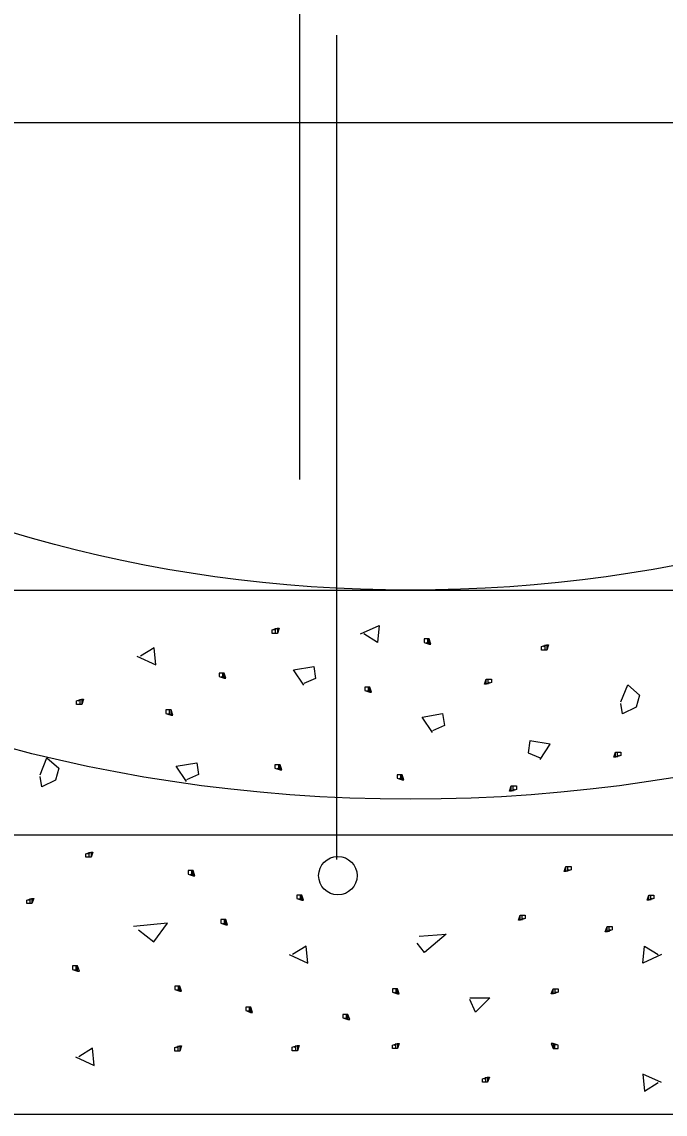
# Model space of a CAD drawing. Extents: x 2133490 to 2172050, y 2138301 to 2145980.
# Drawn here: x 2140665 to 2140718, y 2142215.3 to 2142305.2 of the extents above; entities that cross this region are included whole.
import ezdxf

# ---------------------------------------------------------------- set-up
doc = ezdxf.new("R2010")
doc.units = 0
for name, color, linetype in [('Level 40', 7, 'Continuous'), ('ROW_EX_Private Boundary Items', 7, 'Continuous'), ('ROW_PR_Notes', 7, 'Continuous')]:
    doc.layers.add(name, color=color, linetype=linetype)

msp = doc.modelspace()

# ---------------------------------------------------------------- linework, layer by layer
at = {"layer": 'Level 40'}
for major_axis, ratio in [((-97.152, 0), 0.734375), ((-79.948, 0), 0.677215)]:
    msp.add_ellipse((2140697.017, 2142312.551), major_axis=major_axis, ratio=ratio, dxfattribs=at)
at = {"layer": 'ROW_EX_Private Boundary Items'}
msp.add_circle((2140691.036, 2142234.921), 1.581, dxfattribs=at)
at = {"layer": 'ROW_PR_Notes'}
for p, q in [((2140687.908, 2142267.517), (2140687.908, 2142390.981)), ((2140690.944, 2142236.259), (2140690.944, 2142304.063)), ((2140577.05, 2142296.884), (2140802.897, 2142296.884)), ((2140599.864, 2142258.409), (2141360.784, 2142258.409)), ((2140697.016, 2142241.205), (2140697.016, 2142241.205)), ((2140576.588, 2142238.285), (2141407.11, 2142238.285)), ((2140570.01, 2142215.297), (2140802.77, 2142215.297))]:
    msp.add_line(p, q, dxfattribs=at)
for points in [[(2140692.893, 2142254.812), (2140694.44, 2142255.513), (2140694.299, 2142254.105), (2140693.172, 2142254.812)], [(2140685.774, 2142255.137), (2140686.055, 2142255.278), (2140686.055, 2142254.856), (2140685.915, 2142254.856), (2140685.635, 2142254.856), (2140685.635, 2142254.856), (2140685.635, 2142255.137), (2140686.055, 2142255.278), (2140686.196, 2142255.278), (2140686.055, 2142254.856), (2140685.915, 2142254.856), (2140685.915, 2142255.278)], [(2140674.503, 2142252.977), (2140676.05, 2142252.271), (2140675.909, 2142253.679), (2140674.783, 2142252.977)], [(2140698.279, 2142254.112), (2140698.56, 2142253.971), (2140698.56, 2142254.394), (2140698.419, 2142254.394), (2140698.14, 2142254.394), (2140698.14, 2142254.394), (2140698.14, 2142254.112), (2140698.56, 2142253.971), (2140698.699, 2142253.971), (2140698.56, 2142254.394), (2140698.419, 2142254.394), (2140698.419, 2142253.971)], [(2140707.95, 2142253.769), (2140708.229, 2142253.907), (2140708.229, 2142253.487), (2140708.091, 2142253.487), (2140707.809, 2142253.487), (2140707.809, 2142253.487), (2140707.809, 2142253.769), (2140708.229, 2142253.907), (2140708.37, 2142253.907), (2140708.229, 2142253.487), (2140708.091, 2142253.487), (2140708.091, 2142253.907)], [(2140688.222, 2142250.59), (2140687.378, 2142251.855), (2140689.069, 2142252.136), (2140689.208, 2142251.149), (2140688.222, 2142250.728)], [(2140681.396, 2142251.298), (2140681.682, 2142251.157), (2140681.682, 2142251.58), (2140681.537, 2142251.58), (2140681.257, 2142251.58), (2140681.257, 2142251.58), (2140681.257, 2142251.298), (2140681.682, 2142251.157), (2140681.82, 2142251.157), (2140681.682, 2142251.58), (2140681.537, 2142251.58), (2140681.537, 2142251.157)], [(2140703.528, 2142250.808), (2140703.244, 2142250.667), (2140703.244, 2142251.091), (2140703.389, 2142251.091), (2140703.669, 2142251.091), (2140703.669, 2142251.091), (2140703.669, 2142250.808), (2140703.244, 2142250.667), (2140703.103, 2142250.667), (2140703.244, 2142251.091), (2140703.389, 2142251.091), (2140703.389, 2142250.667)], [(2140693.384, 2142250.15), (2140693.663, 2142250.011), (2140693.663, 2142250.431), (2140693.522, 2142250.431), (2140693.243, 2142250.431), (2140693.243, 2142250.431), (2140693.243, 2142250.15), (2140693.663, 2142250.011), (2140693.804, 2142250.011), (2140693.663, 2142250.431), (2140693.522, 2142250.431), (2140693.522, 2142250.011)], [(2140714.325, 2142249.21), (2140714.891, 2142250.616), (2140715.874, 2142249.776), (2140715.593, 2142248.79), (2140714.466, 2142248.225), (2140714.325, 2142249.072)], [(2140669.672, 2142249.294), (2140669.954, 2142249.435), (2140669.954, 2142249.015), (2140669.813, 2142249.015), (2140669.531, 2142249.015), (2140669.531, 2142249.015), (2140669.531, 2142249.294), (2140669.954, 2142249.435), (2140670.092, 2142249.435), (2140669.954, 2142249.015), (2140669.813, 2142249.015), (2140669.813, 2142249.435)], [(2140677.022, 2142248.275), (2140677.304, 2142248.132), (2140677.304, 2142248.557), (2140677.163, 2142248.557), (2140676.884, 2142248.557), (2140676.884, 2142248.557), (2140676.884, 2142248.275), (2140677.304, 2142248.132), (2140677.445, 2142248.132), (2140677.304, 2142248.557), (2140677.163, 2142248.557), (2140677.163, 2142248.132)], [(2140698.815, 2142246.707), (2140697.973, 2142247.974), (2140699.66, 2142248.256), (2140699.801, 2142247.27), (2140698.815, 2142246.848)], [(2140707.673, 2142244.467), (2140708.517, 2142245.734), (2140706.83, 2142246.016), (2140706.691, 2142245.035), (2140707.673, 2142244.608)], [(2140666.524, 2142243.209), (2140667.085, 2142244.619), (2140668.07, 2142243.774), (2140667.791, 2142242.789), (2140666.665, 2142242.228), (2140666.524, 2142243.068)], [(2140714.176, 2142244.804), (2140713.894, 2142244.663), (2140713.894, 2142245.088), (2140714.035, 2142245.088), (2140714.317, 2142245.088), (2140714.317, 2142245.088), (2140714.317, 2142244.804), (2140713.894, 2142244.663), (2140713.756, 2142244.663), (2140713.894, 2142245.088), (2140714.035, 2142245.088), (2140714.035, 2142244.663)], [(2140678.573, 2142242.67), (2140677.728, 2142243.935), (2140679.42, 2142244.216), (2140679.559, 2142243.231), (2140678.573, 2142242.808)], [(2140686, 2142243.77), (2140686.284, 2142243.631), (2140686.284, 2142244.051), (2140686.139, 2142244.051), (2140685.86, 2142244.051), (2140685.86, 2142244.051), (2140685.86, 2142243.77), (2140686.284, 2142243.631), (2140686.425, 2142243.631), (2140686.284, 2142244.051), (2140686.139, 2142244.051), (2140686.139, 2142243.631)], [(2140696.046, 2142242.94), (2140696.325, 2142242.8), (2140696.325, 2142243.22), (2140696.184, 2142243.22), (2140695.905, 2142243.22), (2140695.905, 2142243.22), (2140695.905, 2142242.94), (2140696.325, 2142242.8), (2140696.47, 2142242.8), (2140696.325, 2142243.22), (2140696.184, 2142243.22), (2140696.184, 2142242.8)], [(2140705.585, 2142242.021), (2140705.305, 2142241.88), (2140705.305, 2142242.3), (2140705.446, 2142242.3), (2140705.726, 2142242.3), (2140705.726, 2142242.3), (2140705.726, 2142242.021), (2140705.305, 2142241.88), (2140705.165, 2142241.88), (2140705.305, 2142242.3), (2140705.446, 2142242.3), (2140705.446, 2142241.88)], [(2140670.438, 2142236.712), (2140670.719, 2142236.853), (2140670.719, 2142236.433), (2140670.578, 2142236.433), (2140670.297, 2142236.433), (2140670.297, 2142236.433), (2140670.297, 2142236.712), (2140670.719, 2142236.853), (2140670.858, 2142236.853), (2140670.719, 2142236.433), (2140670.578, 2142236.433), (2140670.578, 2142236.853)], [(2140710.086, 2142235.39), (2140709.802, 2142235.249), (2140709.802, 2142235.672), (2140709.945, 2142235.672), (2140710.227, 2142235.672), (2140710.227, 2142235.672), (2140710.227, 2142235.39), (2140709.802, 2142235.249), (2140709.661, 2142235.249), (2140709.802, 2142235.672), (2140709.945, 2142235.672), (2140709.945, 2142235.249)], [(2140678.848, 2142235.056), (2140679.13, 2142234.915), (2140679.13, 2142235.339), (2140678.989, 2142235.339), (2140678.71, 2142235.339), (2140678.71, 2142235.339), (2140678.71, 2142235.056), (2140679.13, 2142234.915), (2140679.271, 2142234.915), (2140679.13, 2142235.339), (2140678.989, 2142235.339), (2140678.989, 2142234.915)], [(2140665.58, 2142232.902), (2140665.859, 2142233.04), (2140665.859, 2142232.62), (2140665.721, 2142232.62), (2140665.439, 2142232.62), (2140665.439, 2142232.62), (2140665.439, 2142232.902), (2140665.859, 2142233.04), (2140666, 2142233.04), (2140665.859, 2142232.62), (2140665.721, 2142232.62), (2140665.721, 2142233.04)], [(2140687.789, 2142233.047), (2140688.071, 2142232.906), (2140688.071, 2142233.329), (2140687.93, 2142233.329), (2140687.648, 2142233.329), (2140687.648, 2142233.329), (2140687.648, 2142233.047), (2140688.071, 2142232.906), (2140688.209, 2142232.906), (2140688.071, 2142233.329), (2140687.93, 2142233.329), (2140687.93, 2142232.906)], [(2140716.913, 2142233.047), (2140716.629, 2142232.906), (2140716.629, 2142233.329), (2140716.77, 2142233.329), (2140717.053, 2142233.329), (2140717.053, 2142233.329), (2140717.053, 2142233.047), (2140716.629, 2142232.906), (2140716.488, 2142232.906), (2140716.629, 2142233.329), (2140716.77, 2142233.329), (2140716.77, 2142232.906)], [(2140681.541, 2142231.019), (2140681.82, 2142230.88), (2140681.82, 2142231.3), (2140681.682, 2142231.3), (2140681.402, 2142231.3), (2140681.402, 2142231.3), (2140681.402, 2142231.019), (2140681.82, 2142230.88), (2140681.961, 2142230.88), (2140681.82, 2142231.3), (2140681.682, 2142231.3), (2140681.682, 2142230.88)], [(2140706.317, 2142231.386), (2140706.036, 2142231.245), (2140706.036, 2142231.67), (2140706.177, 2142231.67), (2140706.456, 2142231.67), (2140706.456, 2142231.67), (2140706.456, 2142231.386), (2140706.036, 2142231.245), (2140705.893, 2142231.245), (2140706.036, 2142231.67), (2140706.177, 2142231.67), (2140706.177, 2142231.245)], [(2140674.622, 2142230.451), (2140675.889, 2142229.463), (2140677.013, 2142231.012), (2140674.202, 2142230.73)], [(2140713.474, 2142230.451), (2140713.192, 2142230.31), (2140713.192, 2142230.73), (2140713.333, 2142230.73), (2140713.615, 2142230.73), (2140713.615, 2142230.73), (2140713.615, 2142230.451), (2140713.192, 2142230.31), (2140713.049, 2142230.31), (2140713.192, 2142230.73), (2140713.333, 2142230.73), (2140713.333, 2142230.31)], [(2140697.722, 2142229.954), (2140699.962, 2142230.101), (2140698.173, 2142228.61), (2140697.572, 2142229.353)], [(2140687.028, 2142228.423), (2140688.577, 2142227.721), (2140688.436, 2142229.129), (2140687.309, 2142228.423)], [(2140717.669, 2142228.423), (2140716.123, 2142227.721), (2140716.264, 2142229.129), (2140717.39, 2142228.423)], [(2140669.338, 2142227.208), (2140669.617, 2142227.067), (2140669.617, 2142227.492), (2140669.476, 2142227.492), (2140669.197, 2142227.492), (2140669.197, 2142227.492), (2140669.197, 2142227.208), (2140669.617, 2142227.067), (2140669.758, 2142227.067), (2140669.617, 2142227.492), (2140669.476, 2142227.492), (2140669.476, 2142227.067)], [(2140677.75, 2142225.549), (2140678.03, 2142225.409), (2140678.03, 2142225.831), (2140677.889, 2142225.831), (2140677.61, 2142225.831), (2140677.61, 2142225.831), (2140677.61, 2142225.549), (2140678.03, 2142225.409), (2140678.175, 2142225.409), (2140678.03, 2142225.831), (2140677.889, 2142225.831), (2140677.889, 2142225.409)], [(2140695.674, 2142225.34), (2140695.953, 2142225.2), (2140695.953, 2142225.622), (2140695.815, 2142225.622), (2140695.533, 2142225.622), (2140695.533, 2142225.622), (2140695.533, 2142225.34), (2140695.953, 2142225.2), (2140696.094, 2142225.2), (2140695.953, 2142225.622), (2140695.815, 2142225.622), (2140695.815, 2142225.2)], [(2140701.9, 2142224.878), (2140703.545, 2142224.878), (2140702.351, 2142223.684), (2140701.9, 2142224.729)], [(2140709.023, 2142225.34), (2140708.744, 2142225.2), (2140708.744, 2142225.622), (2140708.885, 2142225.622), (2140709.164, 2142225.622), (2140709.164, 2142225.622), (2140709.164, 2142225.34), (2140708.744, 2142225.2), (2140708.603, 2142225.2), (2140708.744, 2142225.622), (2140708.885, 2142225.622), (2140708.885, 2142225.2)], [(2140683.598, 2142223.816), (2140683.88, 2142223.675), (2140683.88, 2142224.097), (2140683.739, 2142224.097), (2140683.459, 2142224.097), (2140683.459, 2142224.097), (2140683.459, 2142223.816), (2140683.88, 2142223.675), (2140684.02, 2142223.675), (2140683.88, 2142224.097), (2140683.739, 2142224.097), (2140683.739, 2142223.675)], [(2140691.588, 2142223.222), (2140691.868, 2142223.081), (2140691.868, 2142223.501), (2140691.727, 2142223.501), (2140691.448, 2142223.501), (2140691.448, 2142223.501), (2140691.448, 2142223.222), (2140691.868, 2142223.081), (2140692.009, 2142223.081), (2140691.868, 2142223.501), (2140691.727, 2142223.501), (2140691.727, 2142223.081)], [(2140669.43, 2142220.008), (2140670.979, 2142219.306), (2140670.838, 2142220.714), (2140669.712, 2142220.008)], [(2140677.75, 2142220.773), (2140678.03, 2142220.912), (2140678.03, 2142220.492), (2140677.889, 2142220.492), (2140677.61, 2142220.492), (2140677.61, 2142220.492), (2140677.61, 2142220.773), (2140678.03, 2142220.912), (2140678.175, 2142220.912), (2140678.03, 2142220.492), (2140677.889, 2142220.492), (2140677.889, 2142220.912)], [(2140687.428, 2142220.797), (2140687.708, 2142220.938), (2140687.708, 2142220.518), (2140687.569, 2142220.518), (2140687.287, 2142220.518), (2140687.287, 2142220.518), (2140687.287, 2142220.797), (2140687.708, 2142220.938), (2140687.848, 2142220.938), (2140687.708, 2142220.518), (2140687.569, 2142220.518), (2140687.569, 2142220.938)], [(2140695.674, 2142220.98), (2140695.953, 2142221.121), (2140695.953, 2142220.701), (2140695.815, 2142220.701), (2140695.533, 2142220.701), (2140695.533, 2142220.701), (2140695.533, 2142220.98), (2140695.953, 2142221.121), (2140696.094, 2142221.121), (2140695.953, 2142220.701), (2140695.815, 2142220.701), (2140695.815, 2142221.121)], [(2140709.023, 2142220.98), (2140708.744, 2142221.121), (2140708.744, 2142220.701), (2140708.885, 2142220.701), (2140709.164, 2142220.701), (2140709.164, 2142220.701), (2140709.164, 2142220.98), (2140708.744, 2142221.121), (2140708.603, 2142221.121), (2140708.744, 2142220.701), (2140708.885, 2142220.701), (2140708.885, 2142221.121)], [(2140717.669, 2142217.9), (2140716.123, 2142218.6), (2140716.264, 2142217.194), (2140717.39, 2142217.9)], [(2140703.081, 2142218.201), (2140703.363, 2142218.34), (2140703.363, 2142217.92), (2140703.222, 2142217.92), (2140702.94, 2142217.92), (2140702.94, 2142217.92), (2140702.94, 2142218.201), (2140703.363, 2142218.34), (2140703.504, 2142218.34), (2140703.363, 2142217.92), (2140703.222, 2142217.92), (2140703.222, 2142218.34)]]:
    msp.add_lwpolyline(points, dxfattribs=at)

doc.saveas('drawing.dxf')
